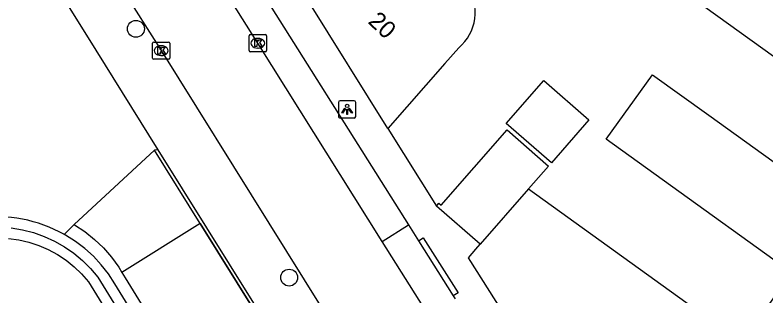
# Model space of a CAD drawing. Extents: x 158838 to 160074, y 386376 to 387776.
# Drawn here: x 159182.34 to 159225.69, y 386830.39 to 386846.63 of the extents above; entities that cross this region are included whole.
import ezdxf

# ---------------------------------------------------------------- set-up
doc = ezdxf.new("R2010")
doc.units = 0
for name, color, linetype in [('IMGEO_Boom', 7, 'Continuous'), ('IMGEO_Groenvoorziening', 7, 'Continuous'), ('IMGEO_Hek', 7, 'Continuous'), ('IMGEO_Kolk', 7, 'Continuous'), ('IMGEO_Lichtpunt', 7, 'Continuous'), ('IMGEO_Muur', 7, 'Continuous'), ('IMGEO_Pand', 7, 'Continuous'), ('IMGEO_Pand_nummerreeks', 7, 'Continuous'), ('IMGEO_Parkeervlak_open', 7, 'Continuous'), ('IMGEO_Rijbaan_lokaal_open', 7, 'Continuous'), ('IMGEO_Voetpad_open', 7, 'Continuous')]:
    doc.layers.add(name, color=color, linetype=linetype)

msp = doc.modelspace()

# ---------------------------------------------------------------- linework, layer by layer
at = {"layer": 'IMGEO_Boom'}
for centre in [(159189.317, 386845.827), (159198.164, 386831.453)]:
    msp.add_circle(centre, 0.489, dxfattribs=at)
at = {"layer": 'IMGEO_Groenvoorziening'}
for points in [[(159190.389, 386838.814), (159185.753, 386834.514)], [(159190.588, 386838.84), (159190.389, 386838.814)], [(159193.034, 386834.571), (159190.389, 386838.814)], [(159182.122, 386834.323), (159182.77, 386834.218), (159183.406, 386834.055), (159184.024, 386833.836), (159184.621, 386833.563), (159185.191, 386833.237), (159185.729, 386832.862), (159186.232, 386832.44), (159186.695, 386831.975), (159187.115, 386831.471), (159218.557, 386780.384), (159219.079, 386780.692), (159188.092, 386831.097), (159187.73, 386831.664), (159187.319, 386832.197), (159186.862, 386832.691), (159186.362, 386833.142), (159185.825, 386833.546), (159185.253, 386833.901), (159185.183, 386833.94)], [(159185.753, 386834.514), (159185.183, 386833.94)], [(159185.753, 386834.514), (159185.766, 386834.506), (159186.364, 386834.111), (159186.924, 386833.664), (159187.442, 386833.168), (159187.914, 386832.629), (159188.336, 386832.049), (159188.511, 386831.756)], [(159193.034, 386834.571), (159188.511, 386831.756)], [(159225.425, 386782.595), (159193.034, 386834.571)], [(159181.955, 386833.72), (159182.549, 386833.637), (159183.133, 386833.501), (159183.703, 386833.314), (159184.253, 386833.077), (159184.781, 386832.791), (159185.28, 386832.459), (159185.748, 386832.084), (159186.181, 386831.669), (159186.575, 386831.217), (159218.054, 386780.026)], [(159188.511, 386831.756), (159188.704, 386831.434), (159219.711, 386781.007), (159219.734, 386780.957), (159219.765, 386780.877), (159219.789, 386780.794), (159219.805, 386780.709), (159219.813, 386780.623), (159219.814, 386780.537), (159219.807, 386780.451), (159219.793, 386780.366), (159219.77, 386780.282), (159219.741, 386780.201), (159219.704, 386780.123), (159219.661, 386780.049), (159219.611, 386779.978), (159219.555, 386779.913), (159219.493, 386779.852), (159219.426, 386779.798), (159219.355, 386779.749), (159219.279, 386779.708), (159219.263, 386779.701)]]:
    msp.add_lwpolyline(points, dxfattribs=at)
msp.add_arc((159181.269, 386827.035), 7.937, 60.4508, 134.3799, dxfattribs=at)
at = {"layer": 'IMGEO_Hek'}
for points in [[(159193.034, 386834.571), (159190.389, 386838.814)], [(159193.034, 386834.571), (159225.425, 386782.595)]]:
    msp.add_lwpolyline(points, dxfattribs=at)
at = {"layer": 'IMGEO_Kolk'}
for p, q in [((159195.857, 386844.571), (159195.857, 386845.423)), ((159195.932, 386845.497), (159196.784, 386845.497)), ((159196.345, 386845.277), (159196.37, 386845.277)), ((159196.858, 386845.423), (159196.858, 386844.571)), ((159190.27, 386844.14), (159190.27, 386844.992)), ((159190.345, 386845.066), (159191.197, 386845.066)), ((159190.758, 386844.846), (159190.783, 386844.846)), ((159191.271, 386844.992), (159191.271, 386844.14)), ((159196.368, 386844.717), (159196.343, 386844.717)), ((159190.781, 386844.286), (159190.756, 386844.286)), ((159196.784, 386844.497), (159195.932, 386844.497)), ((159191.197, 386844.066), (159190.345, 386844.066))]:
    msp.add_line(p, q, dxfattribs=at)
for points in [[(159195.857, 386844.571), (159195.857, 386845.423)], [(159195.932, 386845.497), (159196.784, 386845.497)], [(159196.178, 386845.197), (159196.301, 386845.197), (159196.301, 386845.046), (159196.431, 386845.197), (159196.595, 386845.197), (159196.449, 386845.046), (159196.602, 386844.797), (159196.45, 386844.797), (159196.365, 386844.961), (159196.301, 386844.894), (159196.301, 386844.797), (159196.178, 386844.797), (159196.178, 386845.197)], [(159196.858, 386845.423), (159196.858, 386844.571)], [(159190.27, 386844.14), (159190.27, 386844.992)], [(159190.345, 386845.066), (159191.197, 386845.066)], [(159190.591, 386844.766), (159190.714, 386844.766), (159190.714, 386844.615), (159190.844, 386844.766), (159191.008, 386844.766), (159190.862, 386844.615), (159191.015, 386844.366), (159190.863, 386844.366), (159190.778, 386844.53), (159190.714, 386844.463), (159190.714, 386844.366), (159190.591, 386844.366), (159190.591, 386844.766)], [(159191.271, 386844.992), (159191.271, 386844.14)], [(159196.784, 386844.497), (159195.932, 386844.497)], [(159191.197, 386844.066), (159190.345, 386844.066)]]:
    msp.add_lwpolyline(points, dxfattribs=at)
for centre, start, end in [((159195.934, 386845.421), 91.552, 178.448), ((159195.934, 386845.421), 91.552, 178.448), ((159196.782, 386845.421), 1.552, 88.448), ((159196.782, 386845.421), 1.552, 88.448), ((159190.347, 386844.99), 91.552, 178.448), ((159190.347, 386844.99), 91.552, 178.448), ((159191.195, 386844.99), 1.552, 88.448), ((159191.195, 386844.99), 1.552, 88.448), ((159195.934, 386844.573), 181.552, 268.448), ((159195.934, 386844.573), 181.552, 268.448), ((159196.782, 386844.573), 271.552, 358.448), ((159196.782, 386844.573), 271.552, 358.448), ((159190.347, 386844.142), 181.552, 268.448), ((159190.347, 386844.142), 181.552, 268.448), ((159191.195, 386844.142), 271.552, 358.448), ((159191.195, 386844.142), 271.552, 358.448)]:
    msp.add_arc(centre, 0.0765, start, end, dxfattribs=at)
for centre, major_axis, ratio, start_param, end_param in [((159196.344, 386844.997), (-0.387, 0.002), 0.722429, 4.712389, 7.853982), ((159196.369, 386844.997), (-0.39, 0.002), 0.717154, 1.570796, 4.712389), ((159190.757, 386844.566), (-0.387, 0.002), 0.722429, 4.712389, 7.853982), ((159190.782, 386844.566), (-0.39, 0.002), 0.717154, 1.570796, 4.712389)]:
    msp.add_ellipse(centre, major_axis=major_axis, ratio=ratio, start_param=start_param, end_param=end_param, dxfattribs=at)
at = {"layer": 'IMGEO_Lichtpunt'}
for p, q in [((159201.915, 386841.672), (159201.107, 386841.672)), ((159201.915, 386841.672), (159201.107, 386841.672)), ((159201.013, 386841.577), (159201.013, 386840.77)), ((159201.013, 386841.577), (159201.013, 386840.77)), ((159202.009, 386840.77), (159202.009, 386841.577)), ((159202.009, 386840.77), (159202.009, 386841.577)), ((159201.107, 386840.676), (159201.915, 386840.676)), ((159201.107, 386840.676), (159201.915, 386840.676))]:
    msp.add_line(p, q, dxfattribs=at)
for points in [[(159201.387, 386841.241), (159201.426, 386841.213), (159201.238, 386840.951), (159201.2, 386840.978), (159201.387, 386841.241)], [(159201.489, 386841.193), (159201.536, 386841.193), (159201.536, 386840.871), (159201.489, 386840.871), (159201.489, 386841.193)], [(159201.599, 386841.213), (159201.637, 386841.24), (159201.824, 386840.978), (159201.785, 386840.95), (159201.599, 386841.213)]]:
    msp.add_lwpolyline(points, dxfattribs=at)
msp.add_circle((159201.512, 386841.375), 0.0994, dxfattribs=at)
for centre, start, end in [((159201.107, 386841.577), 90, 180), ((159201.107, 386841.577), 90, 180), ((159201.915, 386841.577), 0, 90), ((159201.915, 386841.577), 0, 90), ((159201.107, 386840.77), 180, 270), ((159201.107, 386840.77), 180, 270), ((159201.915, 386840.77), 270, 0), ((159201.915, 386840.77), 270, 360)]:
    msp.add_arc(centre, 0.0946, start, end, dxfattribs=at)
at = {"layer": 'IMGEO_Muur'}
msp.add_lwpolyline([(159203.869, 386840.061), (159206.675, 386835.59)], dxfattribs=at)
at = {"layer": 'IMGEO_Pand'}
for points in [[(159229.812, 386835.509), (159232.697, 386839.52), (159221.551, 386847.538), (159224.603, 386851.031), (159225.399, 386850.46)], [(159203.869, 386840.061), (159199.299, 386847.378)], [(159207.951, 386844.728), (159207.161, 386843.825), (159203.869, 386840.061)], [(159224.29, 386827.709), (159227.178, 386831.724), (159219.709, 386837.119), (159216.473, 386839.444), (159219.15, 386843.17), (159222.395, 386840.838), (159229.812, 386835.509)], [(159210.701, 386840.358), (159212.869, 386842.839), (159215.469, 386840.567), (159213.301, 386838.087), (159210.701, 386840.358)], [(159206.675, 386835.59), (159206.813, 386835.748), (159206.941, 386835.636), (159210.749, 386839.987), (159213.138, 386837.9), (159211.986, 386836.582)], [(159211.986, 386836.582), (159209.185, 386833.378)], [(159211.986, 386836.582), (159224.29, 386827.709)], [(159209.185, 386833.378), (159206.675, 386835.59)], [(159211.221, 386828.336), (159208.518, 386832.602), (159208.934, 386833.093), (159209.185, 386833.378)]]:
    msp.add_lwpolyline(points, dxfattribs=at)
msp.add_arc((159206.219, 386846.784), 2.689, 310.1097, 34.1075, dxfattribs=at)
at = {"layer": 'IMGEO_Parkeervlak_open'}
msp.add_lwpolyline([(159203.536, 386833.543), (159205.049, 386834.498)], dxfattribs=at)
at = {"layer": 'IMGEO_Rijbaan_lokaal_open'}
for points in [[(159203.536, 386833.543), (159196.353, 386844.997), (159192.391, 386851.32)], [(159188.529, 386848.144), (159190.768, 386844.567), (159203.199, 386824.618), (159213.548, 386808.108), (159218.217, 386800.643), (159218.869, 386799.586)], [(159206.22, 386829.263), (159203.536, 386833.543)]]:
    msp.add_lwpolyline(points, dxfattribs=at)
at = {"layer": 'IMGEO_Voetpad_open'}
for points in [[(159133.211, 386927.185), (159133.374, 386927.263), (159133.544, 386927.327), (159133.719, 386927.374), (159133.897, 386927.406), (159134.078, 386927.422), (159134.259, 386927.421), (159134.439, 386927.405), (159134.618, 386927.372), (159134.792, 386927.324), (159134.962, 386927.26), (159135.125, 386927.181), (159135.281, 386927.088), (159135.427, 386926.982), (159135.564, 386926.863), (159135.689, 386926.732), (159135.802, 386926.59), (159135.902, 386926.439), (159153.24, 386898.677), (159187.007, 386844.595), (159190.588, 386838.84)], [(159192.391, 386851.32), (159192.493, 386851.176), (159192.607, 386851.042), (159192.732, 386850.918), (159192.869, 386850.807), (159193.014, 386850.707), (159193.168, 386850.622), (159193.329, 386850.55), (159193.496, 386850.493), (159193.668, 386850.451), (159194.864, 386850.167), (159194.902, 386850.158), (159194.983, 386850.133), (159195.061, 386850.101), (159195.136, 386850.062), (159195.207, 386850.016), (159195.273, 386849.965), (159195.335, 386849.907), (159195.392, 386849.844), (159195.443, 386849.777), (159195.487, 386849.705), (159205.049, 386834.498)], [(159203.869, 386840.061), (159206.675, 386835.59)], [(159190.588, 386838.84), (159215.479, 386798.902), (159215.834, 386798.34), (159225.683, 386782.752)], [(159205.049, 386834.498), (159205.625, 386833.582)], [(159205.625, 386833.582), (159205.903, 386833.758), (159207.918, 386830.572), (159207.641, 386830.397)], [(159205.625, 386833.582), (159207.641, 386830.397)], [(159207.641, 386830.397), (159207.748, 386830.227)]]:
    msp.add_lwpolyline(points, dxfattribs=at)

# ---------------------------------------------------------------- texts
at = {"layer": 'IMGEO_Pand_nummerreeks'}
msp.add_text('20', height=1, rotation=316.7401, dxfattribs=at).set_placement((159202.666, 386846.192))

doc.saveas('drawing.dxf')
